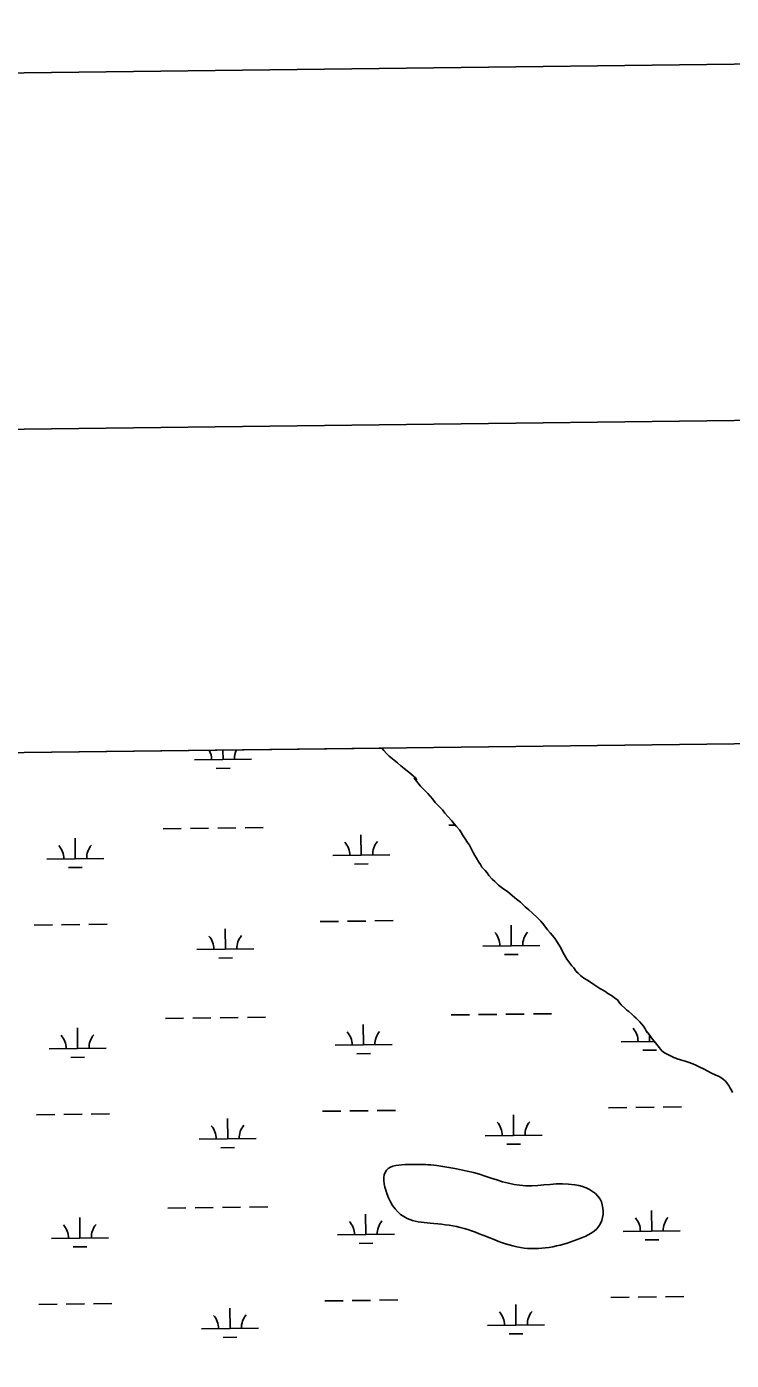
# Model space of a CAD drawing. Extents: x 3704301 to 3742427, y 506229 to 532009.
# Drawn here: x 3734945 to 3736182, y 529086 to 531426 of the extents above; entities that cross this region are included whole.
import ezdxf

# ---------------------------------------------------------------- set-up
doc = ezdxf.new("R2010")
doc.units = 0
for name, color, linetype in [('G-ANNO-NPLT', 7, 'Continuous'), ('V-ANNO-SYMB', 7, 'Continuous'), ('V-GRID-FRAM', 7, 'Continuous'), ('V-GRID-MAJR', 7, 'Continuous'), ('V-TOPO-SHOR', 7, 'Continuous'), ('V-WETL-SWMP', 7, 'Continuous')]:
    doc.layers.add(name, color=color, linetype=linetype)

msp = doc.modelspace()

# ---------------------------------------------------------------- linework, layer by layer
at = {"layer": 'G-ANNO-NPLT'}
msp.add_lwpolyline([(3705179.5, 506812.7), (3741843.4, 507260.7), (3741548.1, 531425.5), (3704884.2, 530977.6)], close=True, dxfattribs=at)
at = {"layer": 'V-ANNO-SYMB'}
msp.add_lwpolyline([(3707921.8, 507471.3), (3741002.5, 507875.5), (3740722.5, 530790.4), (3707641.8, 530386.2), (3707921.8, 507471.3)], dxfattribs=at)
at = {"layer": 'V-GRID-FRAM'}
msp.add_lwpolyline([(3708355.7, 529827.8), (3740022.4, 530214.7), (3740252.5, 512033.3), (3708569.9, 511646.2), (3708355.7, 529827.8)], dxfattribs=at)
at = {"layer": 'V-GRID-MAJR'}
msp.add_spline([(3734972.1, 511968.8), (3734896.3, 518027.3), (3734820.5, 524087.8), (3734744.7, 530148.3), (3734744.6, 530150.2)], degree=3, dxfattribs=at)
at = {"layer": 'V-TOPO-SHOR'}
for points in [[(3735567.8, 530160.3), (3735568.6, 530159.5), (3735571.5, 530156.3), (3735576.5, 530150.9), (3735580.8, 530146.3), (3735586.9, 530141.7), (3735595.6, 530134.2), (3735601.7, 530129.3), (3735607.1, 530124.7), (3735615.4, 530118.3), (3735622.9, 530111.5), (3735626.9, 530108), (3735629.1, 530105.1), (3735625.1, 530107.6), (3735635.9, 530093.7), (3735646, 530083.4), (3735648.9, 530080.6), (3735656.8, 530071), (3735661.9, 530064.9), (3735669.1, 530057.1), (3735674.5, 530051.8), (3735678.8, 530046.1), (3735683.9, 530040.4), (3735690.7, 530032.6), (3735695, 530027.6), (3735699.4, 530023), (3735704.1, 530016.9), (3735706.6, 530013.4), (3735709.5, 530008.4), (3735712, 530004.8), (3735714.2, 530001.2), (3735718.5, 529994.8), (3735721.8, 529989.8), (3735724.3, 529985.2), (3735728.3, 529977.4), (3735731.2, 529972), (3735734.1, 529967), (3735738.4, 529960.3), (3735741, 529956.3), (3735743.8, 529951.7), (3735749.3, 529945.3), (3735752.9, 529941.4), (3735756.1, 529936.8), (3735761.9, 529930.4), (3735766.2, 529926.5), (3735772.7, 529920.1), (3735777.4, 529916.5), (3735782.4, 529913), (3735788.5, 529908.7), (3735801.5, 529897.7), (3735804.3, 529895.2), (3735811.2, 529889.9), (3735819.8, 529882.1), (3735825.9, 529876.4), (3735832, 529871.1), (3735841.4, 529862.6), (3735847.2, 529856.5), (3735852.6, 529850.1), (3735859.1, 529841.6), (3735863.4, 529836.2), (3735867.7, 529831.6), (3735872.4, 529825.6), (3735875.3, 529821.3), (3735879.6, 529814.5), (3735882.5, 529809.9), (3735884.7, 529804.9), (3735888, 529798.1), (3735890.2, 529794.2), (3735893, 529789.9), (3735898.1, 529783.2), (3735901.4, 529778.5), (3735905, 529774.6), (3735909.3, 529768.6), (3735912.9, 529765.4), (3735916.5, 529761.5), (3735922.6, 529756.9), (3735927.6, 529754), (3735932.3, 529750.8), (3735940.2, 529745.9), (3735945.6, 529742.3), (3735950.6, 529738.8), (3735959.3, 529733.9), (3735965, 529730), (3735971.1, 529726.1), (3735978.7, 529720.7), (3735981.5, 529718.6), (3735985.1, 529713.6), (3735988, 529709.7), (3735994.9, 529703.3), (3735998.1, 529700.8), (3736001.4, 529698), (3736007.1, 529693.4), (3736011.1, 529689.8), (3736013.9, 529687)], [(3736013.9, 529687), (3736018.3, 529682.7), (3736021.1, 529679.9), (3736024, 529676.7), (3736027.3, 529672.4), (3736030.2, 529667.8), (3736032, 529664.2), (3736034.5, 529661), (3736037, 529657.8), (3736043.2, 529650), (3736048.2, 529643.6), (3736052.9, 529637.2), (3736059.8, 529629.4), (3736064.4, 529625.8), (3736069.8, 529622.6), (3736079.5, 529618.4), (3736086.3, 529615.2), (3736092.4, 529613.5), (3736100.7, 529611), (3736105.7, 529609.6), (3736113.9, 529606.5), (3736119.3, 529604), (3736125.1, 529601.5), (3736133.7, 529596.9), (3736140.1, 529593.8), (3736145.5, 529590.9), (3736154.1, 529586.7), (3736158.8, 529584.9), (3736162.8, 529582.8), (3736167.8, 529579.3), (3736170.7, 529576.4), (3736173.6, 529573.2), (3736177.5, 529567.5), (3736179.7, 529563.6), (3736181.5, 529560.4), (3736183.3, 529556.1)]]:
    msp.add_lwpolyline(points, dxfattribs=at)
msp.add_spline([(3735739.6, 529413.1), (3735654, 529429.1), (3735614.7, 529429.9), (3735576, 529419.9), (3735576.8, 529379.1), (3735612.5, 529335.2), (3735652.7, 529327), (3735705.6, 529319.5), (3735811.6, 529284.3), (3735912.8, 529298.8), (3735952.1, 529326.7), (3735951, 529369.1), (3735907.1, 529394.3), (3735820.7, 529392.8), (3735739.6, 529413.1)], degree=3, dxfattribs=at)
at = {"layer": 'V-WETL-SWMP'}
for p, q in [((3735567.8, 530160.3), (3731990.1, 530116.6)), ((3735289.4, 530140.2), (3735289.2, 530156.9)), ((3735568.6, 530159.5), (3735567.8, 530160.3)), ((3735571.5, 530156.3), (3735568.6, 530159.5)), ((3735576.5, 530150.9), (3735571.5, 530156.3)), ((3735580.8, 530146.3), (3735576.5, 530150.9)), ((3735586.9, 530141.7), (3735580.8, 530146.3)), ((3735239.4, 530139.6), (3735339.4, 530140.8)), ((3735277.6, 530124.6), (3735301.6, 530124.9)), ((3735595.6, 530134.2), (3735586.9, 530141.7)), ((3735601.7, 530129.3), (3735595.6, 530134.2)), ((3735607.1, 530124.7), (3735601.7, 530129.3)), ((3735615.4, 530118.3), (3735607.1, 530124.7)), ((3735622.9, 530111.5), (3735615.4, 530118.3)), ((3735626.9, 530108), (3735622.9, 530111.5)), ((3735635.9, 530093.7), (3735625.1, 530107.6)), ((3735625.1, 530107.6), (3735629.1, 530105.1)), ((3735629.1, 530105.1), (3735626.9, 530108)), ((3735646, 530083.4), (3735635.9, 530093.7)), ((3735648.9, 530080.6), (3735646, 530083.4)), ((3735656.8, 530071), (3735648.9, 530080.6)), ((3735661.9, 530064.9), (3735656.8, 530071)), ((3735669.1, 530057.1), (3735661.9, 530064.9)), ((3735674.5, 530051.8), (3735669.1, 530057.1)), ((3735678.8, 530046.1), (3735674.5, 530051.8)), ((3735683.9, 530040.4), (3735678.8, 530046.1)), ((3735690.7, 530032.6), (3735683.9, 530040.4)), ((3735695, 530027.6), (3735690.7, 530032.6)), ((3735699.4, 530023), (3735695, 530027.6)), ((3735184, 530018.8), (3735216, 530019.2)), ((3735232, 530019.4), (3735264, 530019.8)), ((3735280, 530020), (3735312, 530020.4)), ((3735328, 530020.6), (3735360, 530021)), ((3735531.9, 529972.3), (3735531.5, 530008.3)), ((3735685.9, 530024.9), (3735697.4, 530025.1)), ((3735704.1, 530016.9), (3735699.4, 530023)), ((3735706.6, 530013.4), (3735704.1, 530016.9)), ((3735709.5, 530008.4), (3735706.6, 530013.4)), ((3735712, 530004.8), (3735709.5, 530008.4)), ((3735714.2, 530001.2), (3735712, 530004.8)), ((3735030.1, 529966.2), (3735029.6, 530002.2)), ((3735718.5, 529994.8), (3735714.2, 530001.2)), ((3735721.8, 529989.8), (3735718.5, 529994.8)), ((3735724.3, 529985.2), (3735721.8, 529989.8)), ((3735728.3, 529977.4), (3735724.3, 529985.2)), ((3734980.1, 529965.6), (3735080.1, 529966.8)), ((3735481.9, 529971.7), (3735581.9, 529972.9)), ((3735520.1, 529956.7), (3735544.1, 529957)), ((3735731.2, 529972), (3735728.3, 529977.4)), ((3735734.1, 529967), (3735731.2, 529972)), ((3735738.4, 529960.3), (3735734.1, 529967)), ((3735741, 529956.3), (3735738.4, 529960.3)), ((3735743.8, 529951.7), (3735741, 529956.3)), ((3735018.3, 529950.6), (3735042.3, 529950.9)), ((3735749.3, 529945.3), (3735743.8, 529951.7)), ((3735752.9, 529941.4), (3735749.3, 529945.3)), ((3735756.1, 529936.8), (3735752.9, 529941.4)), ((3735761.9, 529930.4), (3735756.1, 529936.8)), ((3735766.2, 529926.5), (3735761.9, 529930.4)), ((3735772.7, 529920.1), (3735766.2, 529926.5)), ((3735777.4, 529916.5), (3735772.7, 529920.1)), ((3735782.4, 529913), (3735777.4, 529916.5)), ((3735788.5, 529908.7), (3735782.4, 529913)), ((3735801.5, 529897.7), (3735788.5, 529908.7)), ((3735804.3, 529895.2), (3735801.5, 529897.7)), ((3735811.2, 529889.9), (3735804.3, 529895.2)), ((3735819.8, 529882.1), (3735811.2, 529889.9)), ((3735825.9, 529876.4), (3735819.8, 529882.1)), ((3735832, 529871.1), (3735825.9, 529876.4)), ((3735841.4, 529862.6), (3735832, 529871.1)), ((3735847.2, 529856.5), (3735841.4, 529862.6)), ((3734958.1, 529849.9), (3734990.1, 529850.2)), ((3735006.1, 529850.4), (3735038.1, 529850.8)), ((3735054.1, 529851), (3735086.1, 529851.4)), ((3735293.5, 529807.5), (3735293, 529843.5)), ((3735459.9, 529856), (3735491.9, 529856.4)), ((3735507.9, 529856.6), (3735539.9, 529857)), ((3735555.9, 529857.2), (3735587.9, 529857.6)), ((3735795.3, 529813.7), (3735794.9, 529849.6)), ((3735852.6, 529850.1), (3735847.2, 529856.5)), ((3735859.1, 529841.6), (3735852.6, 529850.1)), ((3735863.4, 529836.2), (3735859.1, 529841.6)), ((3735867.7, 529831.6), (3735863.4, 529836.2)), ((3735872.4, 529825.6), (3735867.7, 529831.6)), ((3735875.3, 529821.3), (3735872.4, 529825.6)), ((3735879.6, 529814.5), (3735875.3, 529821.3)), ((3735243.5, 529806.9), (3735343.5, 529808.1)), ((3735281.7, 529791.9), (3735305.7, 529792.2)), ((3735745.3, 529813), (3735845.3, 529814.3)), ((3735783.5, 529798.1), (3735807.5, 529798.4)), ((3735882.5, 529809.9), (3735879.6, 529814.5)), ((3735884.7, 529804.9), (3735882.5, 529809.9)), ((3735888, 529798.1), (3735884.7, 529804.9)), ((3735890.2, 529794.2), (3735888, 529798.1)), ((3735893, 529789.9), (3735890.2, 529794.2)), ((3735898.1, 529783.2), (3735893, 529789.9)), ((3735901.4, 529778.5), (3735898.1, 529783.2)), ((3735905, 529774.6), (3735901.4, 529778.5)), ((3735909.3, 529768.6), (3735905, 529774.6)), ((3735912.9, 529765.4), (3735909.3, 529768.6)), ((3735916.5, 529761.5), (3735912.9, 529765.4)), ((3735922.6, 529756.9), (3735916.5, 529761.5)), ((3735927.6, 529754), (3735922.6, 529756.9)), ((3735932.3, 529750.8), (3735927.6, 529754)), ((3735940.2, 529745.9), (3735932.3, 529750.8)), ((3735945.6, 529742.4), (3735940.2, 529745.9)), ((3735950.6, 529738.8), (3735945.6, 529742.4)), ((3735959.3, 529733.9), (3735950.6, 529738.8)), ((3735965, 529730), (3735959.3, 529733.9)), ((3735971.1, 529726.1), (3735965, 529730)), ((3735978.7, 529720.7), (3735971.1, 529726.1)), ((3735981.5, 529718.6), (3735978.7, 529720.7)), ((3735985.1, 529713.6), (3735981.5, 529718.6)), ((3735988, 529709.7), (3735985.1, 529713.6)), ((3735994.9, 529703.3), (3735988, 529709.7)), ((3735998.1, 529700.8), (3735994.9, 529703.3)), ((3736001.4, 529698), (3735998.1, 529700.8)), ((3735188.1, 529686.2), (3735220.1, 529686.5)), ((3735236.1, 529686.7), (3735268.1, 529687.1)), ((3735284.1, 529687.3), (3735316.1, 529687.7)), ((3735332.1, 529687.9), (3735364.1, 529688.3)), ((3735536, 529639.7), (3735535.6, 529675.7)), ((3735690, 529692.3), (3735722, 529692.7)), ((3735738, 529692.9), (3735770, 529693.3)), ((3735786, 529693.5), (3735818, 529693.8)), ((3735834, 529694), (3735866, 529694.4)), ((3736007.1, 529693.4), (3736001.4, 529698)), ((3736011.1, 529689.8), (3736007.1, 529693.4)), ((3736021.1, 529679.9), (3736011.1, 529689.8)), ((3736024, 529676.7), (3736021.1, 529679.9)), ((3736027.3, 529672.4), (3736024, 529676.7)), ((3735034.1, 529633.5), (3735033.7, 529669.5)), ((3736030.2, 529667.8), (3736027.3, 529672.4)), ((3736032, 529664.2), (3736030.2, 529667.8)), ((3736037, 529657.8), (3736032, 529664.2)), ((3736043.2, 529650), (3736037, 529657.8)), ((3736037.9, 529645.8), (3736037.7, 529656.9)), ((3734984.1, 529632.9), (3735084.1, 529634.1)), ((3735486, 529639), (3735586, 529640.3)), ((3735987.9, 529645.2), (3736046.4, 529645.9)), ((3736026.1, 529630.2), (3736050.1, 529630.5)), ((3736048.2, 529643.6), (3736043.2, 529650)), ((3736052.9, 529637.2), (3736048.2, 529643.6)), ((3736059.8, 529629.4), (3736052.9, 529637.2)), ((3736064.4, 529625.8), (3736059.8, 529629.4)), ((3735022.3, 529617.9), (3735046.3, 529618.2)), ((3735524.2, 529624.1), (3735548.2, 529624.4)), ((3736069.8, 529622.6), (3736064.4, 529625.8)), ((3736079.5, 529618.4), (3736069.8, 529622.6)), ((3736086.3, 529615.2), (3736079.5, 529618.4)), ((3736092.4, 529613.5), (3736086.3, 529615.2)), ((3736100.7, 529611), (3736092.4, 529613.5)), ((3736105.7, 529609.6), (3736100.7, 529611)), ((3736113.9, 529606.5), (3736105.7, 529609.6)), ((3736119.3, 529604), (3736113.9, 529606.5)), ((3736125.1, 529601.5), (3736119.3, 529604)), ((3736133.7, 529596.9), (3736125.1, 529601.5)), ((3736140.1, 529593.8), (3736133.7, 529596.9)), ((3736145.5, 529590.9), (3736140.1, 529593.8)), ((3736154.1, 529586.7), (3736145.5, 529590.9)), ((3736158.8, 529584.9), (3736154.1, 529586.7)), ((3736162.8, 529582.8), (3736158.8, 529584.9)), ((3736167.8, 529579.3), (3736162.8, 529582.8)), ((3736170.7, 529576.4), (3736167.8, 529579.3)), ((3736173.6, 529573.2), (3736170.7, 529576.4)), ((3736177.5, 529567.5), (3736173.6, 529573.2)), ((3736179.7, 529563.6), (3736177.5, 529567.5)), ((3736181.5, 529560.4), (3736179.7, 529563.6)), ((3734962.1, 529517.2), (3734994.1, 529517.6)), ((3735010.1, 529517.8), (3735042.1, 529518.2)), ((3735058.1, 529518.4), (3735090.1, 529518.8)), ((3735464, 529523.3), (3735496, 529523.7)), ((3735512, 529523.9), (3735544, 529524.3)), ((3735560, 529524.5), (3735592, 529524.9)), ((3735799.4, 529481), (3735799, 529517)), ((3735965.9, 529529.5), (3735997.9, 529529.9)), ((3736013.9, 529530.1), (3736045.9, 529530.4)), ((3736061.9, 529530.6), (3736093.9, 529531)), ((3735297.5, 529474.9), (3735297.1, 529510.9)), ((3735247.5, 529474.3), (3735347.5, 529475.5)), ((3735749.4, 529480.4), (3735849.4, 529481.6)), ((3735787.6, 529465.4), (3735811.6, 529465.7)), ((3735285.7, 529459.3), (3735309.7, 529459.6)), ((3735192.2, 529353.5), (3735224.2, 529353.9)), ((3735240.2, 529354.1), (3735272.2, 529354.5)), ((3735288.2, 529354.7), (3735320.1, 529355.1)), ((3735336.1, 529355.3), (3735368.1, 529355.7)), ((3736041.9, 529313.1), (3736041.5, 529349.1)), ((3735038.2, 529300.9), (3735037.8, 529336.9)), ((3735540.1, 529307), (3735539.6, 529343)), ((3734988.2, 529300.3), (3735088.2, 529301.5)), ((3735490.1, 529306.4), (3735590.1, 529307.6)), ((3735991.9, 529312.5), (3736091.9, 529313.7)), ((3735026.4, 529285.3), (3735050.4, 529285.6)), ((3735528.3, 529291.4), (3735552.3, 529291.7)), ((3736030.1, 529297.6), (3736054.1, 529297.9)), ((3734966.2, 529184.6), (3734998.2, 529184.9)), ((3735014.2, 529185.1), (3735046.2, 529185.5)), ((3735062.2, 529185.7), (3735094.2, 529186.1)), ((3735468.1, 529190.7), (3735500.1, 529191.1)), ((3735516.1, 529191.3), (3735548.1, 529191.7)), ((3735564.1, 529191.9), (3735596.1, 529192.3)), ((3735803.5, 529148.4), (3735803, 529184.3)), ((3735969.9, 529196.8), (3736001.9, 529197.2)), ((3736017.9, 529197.4), (3736049.9, 529197.8)), ((3736065.9, 529198), (3736097.9, 529198.4)), ((3735301.6, 529142.2), (3735301.2, 529178.2)), ((3735251.6, 529141.6), (3735351.6, 529142.8)), ((3735753.5, 529147.7), (3735853.5, 529149)), ((3735289.8, 529126.6), (3735313.8, 529126.9)), ((3735791.7, 529132.8), (3735815.6, 529133.1))]:
    msp.add_line(p, q, dxfattribs=at)
for centre, start, end in [((3735234.2, 530140), 359.9282, 28.1184), ((3735344.6, 530141.3), 153.2817, 181.4719), ((3734974.8, 529966), 359.9282, 41.4719), ((3735085.3, 529967.3), 139.9282, 181.4719), ((3735476.7, 529972.1), 359.9282, 41.4719), ((3735587.2, 529973.5), 139.9282, 181.4719), ((3735238.2, 529807.3), 359.9282, 41.4719), ((3735348.7, 529808.7), 139.9282, 181.4719), ((3735740.1, 529813.5), 359.9282, 41.4719), ((3735850.6, 529814.8), 139.9282, 181.4719), ((3734978.9, 529633.3), 359.9282, 41.4719), ((3735089.4, 529634.7), 139.9282, 181.4719), ((3735480.8, 529639.5), 359.9282, 41.4719), ((3735591.2, 529640.8), 139.9282, 181.4719), ((3735982.6, 529645.6), 359.9282, 41.4719), ((3735242.3, 529474.7), 359.9282, 41.4719), ((3735352.8, 529476), 139.9282, 181.4719), ((3735744.2, 529480.8), 359.9282, 41.4719), ((3735854.6, 529482.2), 139.9282, 181.4719), ((3734983, 529300.7), 359.9282, 41.4719), ((3735093.4, 529302), 139.9282, 181.4719), ((3735484.8, 529306.8), 359.9282, 41.4719), ((3735595.3, 529308.2), 139.9282, 181.4719), ((3735986.7, 529312.9), 359.9282, 41.4719), ((3736097.2, 529314.3), 139.9282, 181.4719), ((3735246.3, 529142), 359.9282, 41.4719), ((3735356.8, 529143.4), 139.9282, 181.4719), ((3735748.2, 529148.2), 359.9282, 41.4719), ((3735858.7, 529149.5), 139.9282, 181.4719)]:
    msp.add_arc(centre, 35.2, start, end, dxfattribs=at)

doc.saveas('drawing.dxf')
